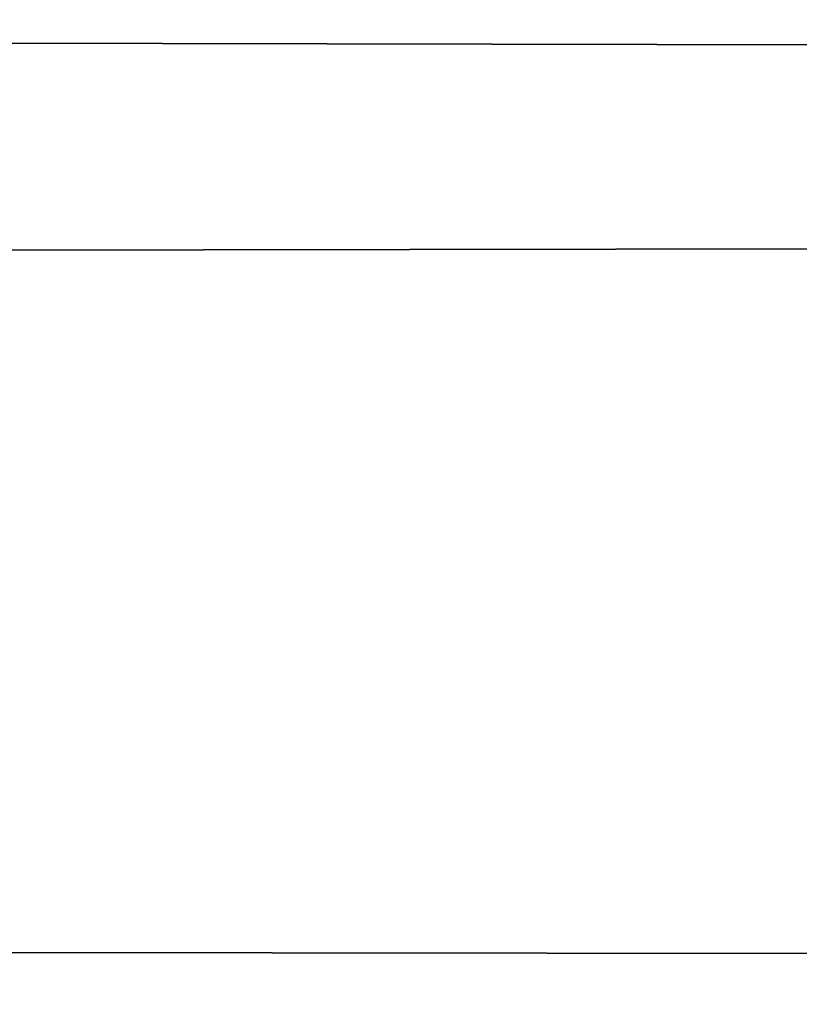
# Model space of a CAD drawing. Header units: millimetres. Extents: x -184 to 165, y -135 to 242.
# Tile 653 of 656: x -36.495 to -36.28, y -84.106 to -83.834. Entities that reach past the tile are written whole.
import ezdxf

# ---------------------------------------------------------------- set-up
doc = ezdxf.new("R2010")
doc.units = ezdxf.units.MM
doc.header["$LTSCALE"] = 41.718519
doc.layers.add('384', color=7, linetype='CONTINUOUS')
doc.layers.add('386', color=7, linetype='CONTINUOUS')

msp = doc.modelspace()

# ---------------------------------------------------------------- linework, layer by layer
at = {"layer": '384', "linetype": 'CONTINUOUS'}
for points in [[(-20.58763, -83.40126, 60), (-20.79099, -83.87318, 60), (-176.84938, -83.54828, 60), (-20.58763, -83.40126, 60)], [(-20.79099, -83.87318, 60), (-176.60298, -84.11617, 60), (-176.84938, -83.54828, 60), (-20.79099, -83.87318, 60)], [(-20.79099, -83.87318, 60), (-20.99716, -84.3438, 60), (-176.60298, -84.11617, 60), (-20.79099, -83.87318, 60)]]:
    msp.add_3dface(points, dxfattribs=at)
at = {"layer": '386', "linetype": 'CONTINUOUS'}
for points in [[(-176.91237, -83.40126, 63), (-176.70901, -83.87318, 63), (-20.65062, -83.54828, 63), (-176.91237, -83.40126, 63)], [(-176.70901, -83.87318, 63), (-20.89702, -84.11617, 63), (-20.65062, -83.54828, 63), (-176.70901, -83.87318, 63)], [(-176.70901, -83.87318, 63), (-176.50284, -84.3438, 63), (-20.89702, -84.11617, 63), (-176.70901, -83.87318, 63)]]:
    msp.add_3dface(points, dxfattribs=at)

doc.saveas('drawing.dxf')
